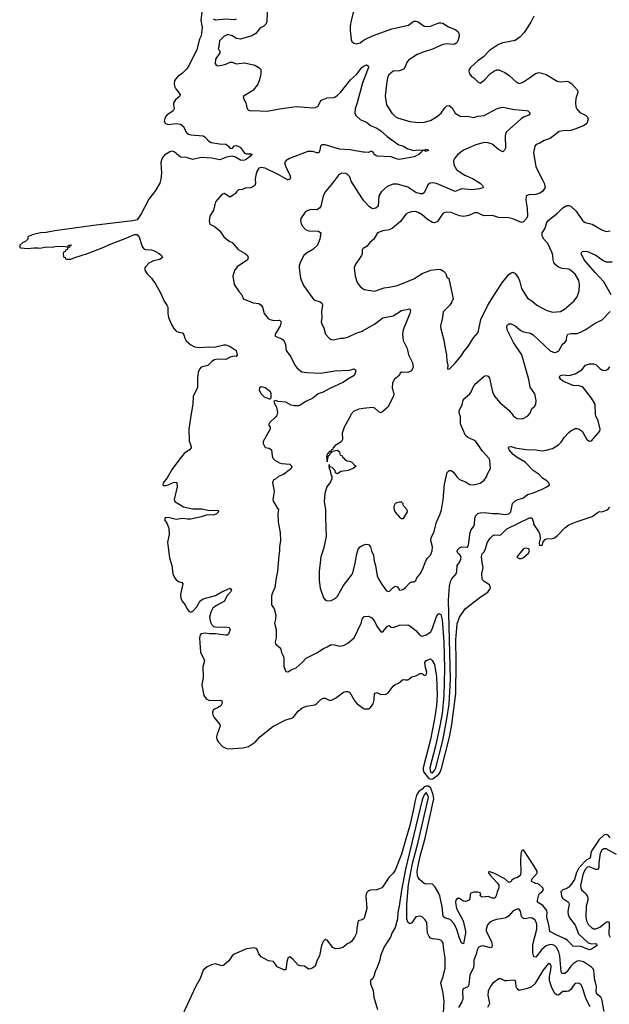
# Model space of a CAD drawing. Header units: inches. Extents: x 1834610 to 2027685, y 642842 to 774116.
# Tile 622 of 632: x 2006674 to 2012381, y 754301 to 763834. Entities that reach past the tile are written whole.
import ezdxf

# ---------------------------------------------------------------- set-up
doc = ezdxf.new("R2010")
doc.units = ezdxf.units.IN
doc.header["$MEASUREMENT"] = 0
for name, color, linetype in [('C0705', 7, 'Continuous'), ('C0706', 7, 'Continuous'), ('C0715', 7, 'Continuous'), ('C0716', 7, 'Continuous')]:
    doc.layers.add(name, color=color, linetype=linetype)

msp = doc.modelspace()

# ---------------------------------------------------------------- linework, layer by layer
at = {"layer": 'C0705', "color": 5}
for points, elevation in [([(2008332.2, 760000), (2008312.4, 759870), (2008314.2, 759754.2), (2008331.6, 759710), (2008334.4, 759690), (2008318.8, 759670), (2008267, 759633.1), (2008212.9, 759570), (2008150, 759481.3), (2008102, 759398), (2008063.7, 759350), (2008060.7, 759330), (2008070, 759323.8), (2008090, 759324.9), (2008110.9, 759329.1), (2008170, 759356.4), (2008193.5, 759353.5), (2008199.5, 759310), (2008168.2, 759190), (2008177.1, 759170), (2008258.5, 759118.5), (2008350, 759098.4), (2008438.5, 759098.5), (2008510, 759082.8), (2008585.2, 759085.2), (2008598, 759078), (2008598, 759070), (2008580.3, 759050), (2008550, 759037.4), (2008490, 759041.5), (2008430, 759019.9), (2008330, 758998), (2008297, 758997), (2008250, 759005.7), (2008190, 758994), (2008110, 759015), (2008082, 759010), (2008076, 758990), (2008098.7, 758958.7), (2008116.2, 758910), (2008120.1, 758850), (2008105.7, 758774.3), (2008106.6, 758750), (2008124.5, 758624.5), (2008145.4, 758550), (2008156.8, 758470), (2008173, 758433), (2008189.6, 758409.6), (2008210, 758395), (2008243.8, 758383.8), (2008253.4, 758373.4), (2008231.6, 758270), (2008234.1, 758234.1), (2008245.6, 758205.6), (2008275.8, 758170), (2008291.6, 758131.6), (2008310, 758108.2), (2008330, 758097.6), (2008350, 758108.8), (2008389.9, 758150.1), (2008410.8, 758190), (2008427.1, 758210), (2008450, 758225.2), (2008570, 758258), (2008630, 758294.5), (2008710, 758330.3), (2008723.1, 758310), (2008714, 758290), (2008681, 758259), (2008656, 758204), (2008578.8, 758161.2), (2008543.7, 758136.3), (2008523.4, 758096.6), (2008511.9, 758050), (2008520.5, 758000.5), (2008534.2, 757974.2), (2008550, 757959.6), (2008590, 757950.9), (2008670, 757955.2), (2008702, 757950), (2008711.9, 757930), (2008694.7, 757885.3), (2008683.9, 757876.1), (2008670, 757874.5), (2008570, 757887.1), (2008510, 757886.6), (2008470, 757895.6), (2008433.7, 757886.3), (2008422, 757878), (2008413.4, 757846.6), (2008422.6, 757710), (2008463.6, 757630), (2008445.5, 757570), (2008449, 757470), (2008436, 757390), (2008456.8, 757290), (2008478.5, 757258.5), (2008510, 757241.8), (2008610, 757244.9), (2008630, 757238), (2008633.6, 757230), (2008631.9, 757210), (2008620.2, 757190), (2008590.3, 757170), (2008560.1, 757159.9), (2008548.1, 757150), (2008541.3, 757130), (2008545, 757105), (2008556.4, 757076.4), (2008611, 757010), (2008614.4, 756994.4), (2008584.8, 756915.2), (2008579.5, 756890), (2008583.5, 756863.5), (2008598.3, 756838.3), (2008638.3, 756798.3), (2008670, 756779.7), (2008694.4, 756774.4), (2008835.5, 756784.5), (2008890, 756797.3), (2008956.8, 756843.2), (2008999.2, 756890), (2009125.4, 756990), (2009250, 757056.1), (2009309.7, 757070.3), (2009322.4, 757077.6), (2009370, 757138), (2009409.2, 757170), (2009450, 757186.4), (2009530, 757201.6), (2009550, 757213), (2009590, 757252.4), (2009610, 757263.8), (2009630, 757263.8), (2009670, 757245.5), (2009693.4, 757246.6), (2009730, 757264), (2009810, 757322.8), (2009830, 757331), (2009850, 757331), (2009870, 757321), (2009917.5, 757237.5), (2009941, 757210), (2010000, 757169.8)], 220), ([(2009160.4, 760000), (2009153.4, 759990), (2009090.7, 759930), (2009084, 759910), (2009098, 759890), (2009098.8, 759870), (2009031.3, 759750), (2009031.3, 759730), (2009050, 759692), (2009090, 759684.7), (2009110.6, 759670.6), (2009116.3, 759610), (2009124, 759590), (2009144, 759570), (2009190, 759544), (2009210, 759538), (2009290.3, 759530.3), (2009307.3, 759510), (2009302, 759490), (2009254.9, 759450), (2009228.3, 759431.7), (2009178.8, 759410), (2009150, 759384), (2009130, 759378), (2009121, 759350), (2009136, 759270), (2009135.3, 759244.7), (2009122.8, 759190), (2009126.4, 759173.6), (2009178.8, 759090), (2009174, 759050), (2009177.3, 758970), (2009196.3, 758870), (2009198.4, 758790), (2009190.4, 758730), (2009190.4, 758690.4), (2009181.6, 758650), (2009170.4, 758490), (2009156.3, 758430), (2009144.5, 758335.5), (2009114.8, 758270), (2009111.2, 758251.1), (2009112, 758170), (2009138.8, 758130), (2009154, 758070), (2009150.7, 758030), (2009141, 757990), (2009155.5, 757930), (2009157.1, 757850), (2009146.7, 757810), (2009150, 757792), (2009198.8, 757750), (2009207.9, 757707.9), (2009222, 757682), (2009230, 757654), (2009231.2, 757571.1), (2009246, 757530), (2009250, 757524.7), (2009270, 757521), (2009300.9, 757539.1), (2009350, 757558.8), (2009409.2, 757610), (2009447.9, 757652.1), (2009550, 757703), (2009613.8, 757746.2), (2009650, 757760.7), (2009690, 757784), (2009722.5, 757782.5), (2009770, 757767.3), (2009810, 757776.3), (2009850, 757796.3), (2009912, 757850), (2009978.7, 757990), (2009990, 758031), (2010000, 758043.3)], 240), ([(2009875.2, 760000), (2009815.5, 759890), (2009796.3, 759830), (2009798, 759770), (2009787.7, 759750), (2009767.3, 759732.7), (2009728, 759710), (2009708, 759690), (2009704, 759676), (2009692, 759670), (2009694, 759666), (2009690, 759666), (2009686.4, 759653.6), (2009670, 759652), (2009664.5, 759635.5), (2009649.1, 759630), (2009644.9, 759604.9), (2009650, 759554), (2009664.7, 759615.3), (2009676, 759624), (2009681.2, 759638.8), (2009698, 759650), (2009702, 759658), (2009750, 759664.7), (2009771.3, 759650), (2009772, 759632), (2009778, 759618), (2009794, 759610), (2009798, 759598), (2009814, 759590), (2009818, 759578), (2009843.6, 759563.6), (2009870, 759561), (2009890, 759550.8), (2009918, 759518), (2009931.3, 759510), (2009902, 759490), (2009852, 759470), (2009781, 759459), (2009750, 759438), (2009730, 759446), (2009728.9, 759468.9), (2009697.2, 759497.2), (2009683.1, 759503.1), (2009670, 759526), (2009666.8, 759513.2), (2009670, 759486), (2009677.5, 759477.5), (2009690, 759421), (2009696.3, 759410), (2009696.3, 759390), (2009681.4, 759358.6), (2009646, 759310), (2009628.8, 759251.2), (2009620.9, 759170), (2009634.9, 759090), (2009633.4, 759010), (2009640.3, 758830), (2009614.6, 758710), (2009587.9, 758632.1), (2009572.4, 758490), (2009574.2, 758405.8), (2009583.7, 758330), (2009616.4, 758236.4), (2009634.9, 758214.9), (2009650, 758207.7), (2009690, 758210.4), (2009726.6, 758230), (2009750, 758253), (2009810, 758355.5), (2009894.6, 758470), (2009922.1, 758570), (2009935.3, 758650), (2009951.1, 758708.9), (2009970, 758730.5), (2009990, 758744), (2010000, 758747.8)], 260), ([(2010000, 755126.7), (2009990, 755119.3), (2009950, 755108), (2009936.9, 755043.1), (2009933, 754990), (2009915.5, 754950), (2009887.3, 754910), (2009870, 754897), (2009850.4, 754889.6), (2009800.7, 754850), (2009770, 754840.4), (2009730, 754838), (2009704.2, 754850), (2009650, 754922), (2009630, 754929.4), (2009611.7, 754908.3), (2009594, 754870), (2009575.8, 754770), (2009552.2, 754727.8), (2009534, 754670), (2009510, 754652.7), (2009490, 754646), (2009470, 754642.7), (2009429.6, 754669.6), (2009390, 754673), (2009370, 754681.1), (2009318.5, 754738.5), (2009290, 754761.6), (2009268.8, 754750), (2009258.3, 754710), (2009250, 754635.3), (2009230, 754636), (2009164.7, 754664.7), (2009130, 754716), (2009081.2, 754721.2), (2009010, 754761.2), (2008989.5, 754789.5), (2008970, 754838), (2008948, 754848), (2008870, 754839.5), (2008750, 754786), (2008730.8, 754770), (2008697.3, 754722.7), (2008650, 754681.2), (2008630, 754675.1), (2008570, 754691.5), (2008530, 754684.7), (2008490, 754664.2), (2008449.3, 754630.7), (2008420.9, 754550), (2008376.5, 754470), (2008254.4, 754205.6)], 220)]:
    msp.add_lwpolyline(points, dxfattribs=dict(at, elevation=elevation))
at = {"layer": 'C0706', "color": 5}
for points, elevation in [([(2010000, 764024.7), (2009996.1, 764023.9), (2009950.3, 763990), (2009932.4, 763967.6), (2009900.2, 763890), (2009878.5, 763810), (2009872.6, 763770), (2009871.5, 763730), (2009882.4, 763642.4), (2009890, 763623), (2009907.7, 763607.7), (2009930, 763601.3), (2009969.7, 763610.3), (2010000, 763632.8)], 260), ([(2008436.5, 763910), (2008426.8, 763826.8), (2008438.7, 763758.7), (2008438.4, 763730), (2008430, 763677.2), (2008415.6, 763644.4), (2008390, 763543.7), (2008310, 763386.4), (2008290, 763355.5), (2008250, 763316), (2008200.6, 763279.4), (2008174.1, 763245.9), (2008167.7, 763212.3), (2008172.6, 763190), (2008185.1, 763165.1), (2008226, 763110), (2008221.6, 763090), (2008183.1, 763056.9), (2008163.1, 763030), (2008161.7, 763010), (2008168.6, 762970), (2008159.3, 762950), (2008097, 762910), (2008082.3, 762890), (2008073.7, 762850), (2008083.8, 762830), (2008110, 762820.3), (2008187.2, 762827.2), (2008230, 762821.6), (2008259.6, 762799.6), (2008286.4, 762746.4), (2008306.8, 762726.8), (2008330, 762717.8), (2008450, 762708.4), (2008470, 762697.1), (2008500.8, 762660.8), (2008526.3, 762646.3), (2008608.2, 762631.8), (2008670.8, 762630), (2008694.8, 762610), (2008710, 762588), (2008734, 762590), (2008750, 762611.3), (2008770, 762616), (2008790, 762610.8), (2008810, 762594.8), (2008850, 762542), (2008870, 762534.9), (2008910, 762536.3), (2008924.7, 762530), (2008914.2, 762525.8), (2008904.9, 762510), (2008870, 762482), (2008850, 762472.3), (2008830.2, 762469.8), (2008810, 762475.1), (2008764.2, 762504.2), (2008730, 762513.3), (2008675.8, 762504.2), (2008610, 762476.8), (2008533.8, 762493.8), (2008430, 762499.6), (2008350, 762480.1), (2008290, 762498), (2008230, 762502.9), (2008170, 762553.4), (2008150, 762559.3), (2008126.4, 762553.6), (2008076.6, 762523.4), (2008058, 762502), (2008045.6, 762474.4), (2008040.5, 762450), (2008048, 762348), (2008040.3, 762290), (2008029.5, 762250), (2007990, 762180.2), (2007923.5, 762096.5), (2007850, 761952.8), (2007810, 761897.6), (2007770, 761886), (2007390, 761840.5), (2007014, 761790), (2006930, 761774.5), (2006874, 761770), (2006794, 761750), (2006754, 761730), (2006754, 761710), (2006730, 761686), (2006703.6, 761676.4), (2006674, 761650), (2006674, 761630), (2006684.7, 761624.7), (2006750, 761618), (2006810, 761626), (2006850, 761626), (2006870, 761621), (2006930, 761634.8), (2006990, 761630.8), (2007030, 761641), (2007118, 761638), (2007130, 761634), (2007142, 761638), (2007146, 761650), (2007174, 761650), (2007158, 761642), (2007152.7, 761627.3), (2007138, 761622), (2007132.7, 761607.3), (2007118, 761602), (2007112.7, 761587.3), (2007098, 761582), (2007094, 761570), (2007098, 761538), (2007112.7, 761532.7), (2007118, 761518), (2007130, 761514), (2007170, 761514), (2007208.4, 761531.6), (2007330, 761571.3), (2007490, 761631), (2007543.2, 761656.8), (2007710, 761721), (2007785.3, 761754.7), (2007810, 761755.6), (2007830, 761728.7), (2007859.5, 761639.5), (2007876.8, 761616.8), (2007890, 761608.5), (2007945.2, 761605.2), (2007970, 761598.2), (2008024.9, 761570), (2008048, 761550), (2008054.9, 761530), (2008030, 761513.6), (2007970, 761499.8), (2007923.9, 761476.1), (2007894.5, 761445.5), (2007886.9, 761430), (2007885.6, 761410), (2007907.3, 761372.7), (2007950.1, 761330.1), (2007992.1, 761270), (2008037, 761190), (2008072.5, 761110), (2008097.9, 761070), (2008106.4, 761050), (2008107.9, 760990), (2008115.3, 760950), (2008142.3, 760882.3), (2008165.4, 760845.4), (2008190, 760819.3), (2008210, 760807.1), (2008250, 760802.4), (2008263.4, 760783.4), (2008271.9, 760750), (2008284.6, 760724.6), (2008330, 760686.2), (2008366.4, 760666.4), (2008410, 760659.8), (2008510, 760665.2), (2008556.8, 760663.2), (2008650, 760686), (2008670, 760687), (2008710.5, 760670), (2008770.6, 760630), (2008780.7, 760590), (2008770, 760574), (2008750, 760576), (2008712.3, 760567.7), (2008670, 760545), (2008590, 760546), (2008560, 760540), (2008535.2, 760524.8), (2008495.8, 760484.2), (2008431.2, 760468.8), (2008414.8, 760450), (2008403.1, 760416.9), (2008394.7, 760365.3), (2008396.3, 760270), (2008364.9, 760215.1), (2008354.8, 760185.2), (2008348.9, 760110), (2008332.2, 760000)], 220), ([(2009070.2, 763909.8), (2009067.2, 763812.8), (2009058, 763790), (2009037.1, 763770), (2009010, 763758), (2008994.5, 763745.5), (2008958.9, 763701.1), (2008920.9, 763679.1), (2008810, 763646.3), (2008773, 763653), (2008730, 763677.6), (2008690, 763689.2), (2008651.3, 763670), (2008606.8, 763630), (2008602, 763570), (2008594, 763550), (2008611.6, 763531.6), (2008611.3, 763511.3), (2008570.7, 763450), (2008566.8, 763410), (2008574.8, 763394.8), (2008590, 763387.7), (2008630, 763393.4), (2008670, 763402), (2008710, 763422), (2008730, 763423), (2008770, 763408), (2008850, 763415.5), (2008950, 763393), (2008990.4, 763370.4), (2009007.3, 763350), (2009008.2, 763310), (2008994, 763250), (2008978.8, 763210), (2008950.8, 763170), (2008930.4, 763149.6), (2008838, 763090), (2008841, 763070), (2008862.8, 763030), (2008876, 762970), (2008890, 762958.8), (2008910, 762950.8), (2008930, 762954), (2009070, 762947), (2009189.7, 762970.3), (2009350, 762992.6), (2009510, 762979.2), (2009537.2, 762982.8), (2009562.2, 762997.8), (2009589.6, 763050), (2009601.1, 763058.9), (2009650, 763076.5), (2009710, 763081.7), (2009730, 763087.6), (2009750, 763102.3), (2009779.7, 763130), (2009877.6, 763250), (2009935.8, 763304.2), (2009987, 763370), (2010000, 763380.4)], 240), ([(2008770, 763837.4), (2008749.1, 763830.9), (2008670, 763839.4), (2008570, 763829.9), (2008550, 763839.3)], 220), ([(2010000, 763238.9), (2009988.9, 763210), (2009942.3, 763030), (2009920.2, 762970), (2009917.3, 762930), (2009927.2, 762907.2), (2009970, 762866), (2010000, 762853.5)], 240), ([(2010000, 762551.3), (2009870, 762572.8), (2009770, 762581.3), (2009630, 762620.9), (2009598.8, 762621.1), (2009584.6, 762610), (2009580.8, 762570), (2009570, 762545.4), (2009550, 762546.2), (2009510, 762559), (2009462.6, 762557.4), (2009287, 762490), (2009252, 762470), (2009237.4, 762450), (2009249.3, 762410), (2009287.8, 762330), (2009294, 762310), (2009290, 762287), (2009270, 762284.7), (2009250, 762292.4), (2009175.8, 762335.8), (2009050, 762396.2), (2009010, 762403.5), (2008990, 762396.9), (2008970, 762363.7), (2008959.3, 762330), (2008953.2, 762290), (2008956.1, 762250), (2008950.2, 762229.8), (2008930, 762214), (2008910, 762206.3), (2008856.9, 762203.1), (2008830, 762188.7), (2008792.7, 762187.3), (2008771.6, 762168.4), (2008762, 762150), (2008710, 762115.3), (2008652.5, 762152.5), (2008630, 762141.2), (2008570.4, 762069.6), (2008550.8, 761990), (2008513, 761930), (2008507.5, 761887.5), (2008515.3, 761855.3), (2008555.6, 761835.6), (2008610, 761790.6), (2008650.8, 761730), (2008701, 761690), (2008730, 761677.1), (2008790.3, 761610.3), (2008856.3, 761570), (2008878, 761550), (2008884.2, 761530), (2008880.5, 761510), (2008780.4, 761439.6), (2008753.2, 761406.8), (2008737.3, 761350), (2008751, 761270), (2008798.5, 761198.5), (2008824.7, 761170), (2008836, 761136), (2008846.4, 761126.4), (2008933.7, 761093.7), (2008990, 761087.3), (2009010, 761070.8), (2009023.8, 761050), (2009039.1, 760990), (2009080.6, 760940.6), (2009098.8, 760930), (2009130, 760922.8), (2009190, 760923.8), (2009205.5, 760910), (2009195.3, 760870), (2009146.4, 760790), (2009147.3, 760770), (2009210, 760743), (2009230, 760727.3), (2009246.7, 760690), (2009254.4, 760630), (2009298, 760570), (2009338.4, 760490), (2009359.9, 760459.9), (2009405.8, 760425.8), (2009450, 760416.5), (2009590, 760412.6), (2009725.1, 760434.9), (2009870, 760441.3), (2009910, 760453.4), (2009923, 760443), (2009926.4, 760430), (2009911, 760389), (2009850, 760353.5), (2009810, 760323.8), (2009670, 760260.3), (2009610, 760226.2), (2009562.4, 760210), (2009510, 760168.2), (2009444.2, 760135.8), (2009390, 760101.3), (2009370, 760095.1), (2009330, 760095.6), (2009303.3, 760103.3), (2009250, 760129.2), (2009176.4, 760136.4), (2009150, 760146), (2009138, 760142), (2009134, 760130), (2009161, 760081), (2009170.8, 760030), (2009167.3, 760010), (2009160.4, 760000)], 240), ([(2010000, 762089.4), (2009985.1, 762110), (2009883.7, 762270), (2009870, 762314), (2009850, 762333.2), (2009830, 762344), (2009790, 762349), (2009761, 762330), (2009701.6, 762250), (2009632.7, 762170), (2009612.7, 762130), (2009590.4, 762030), (2009576.3, 762010), (2009550, 761992), (2009490, 761996.2), (2009450, 761981.2), (2009436, 761970), (2009396.3, 761910), (2009390.7, 761890), (2009397.5, 761857.5), (2009410, 761836), (2009441.3, 761801.3), (2009474, 761790), (2009567.9, 761787.9), (2009590.5, 761770), (2009580.5, 761710), (2009558, 761650), (2009510.6, 761610), (2009450, 761574.7), (2009423.8, 761550), (2009393, 761490), (2009379.3, 761450), (2009379.3, 761430), (2009392.7, 761330), (2009420.7, 761260.7), (2009513.4, 761130), (2009530, 761119.5), (2009581.3, 761101.3), (2009598, 761090), (2009601.7, 761081.7), (2009604.9, 761070), (2009595.3, 761010), (2009597.6, 760950), (2009592.4, 760910), (2009600.7, 760880.7), (2009618.4, 760850), (2009635.5, 760790), (2009670.7, 760750), (2009690, 760737.1), (2009710, 760733), (2009778, 760750), (2009810, 760750.4), (2009850, 760759.5), (2009930, 760800.3), (2009990, 760819.5), (2010000, 760825.1)], 260), ([(2010000, 761617.6), (2009987.7, 761610), (2009990.5, 761570), (2009983.8, 761550), (2009919.9, 761460.1), (2009910.6, 761430), (2009920.7, 761350), (2009941.6, 761290), (2009970, 761250.6), (2010000, 761228)], 280), ([(2010000, 760068.3), (2009956.7, 760063.3), (2009910, 760045.2), (2009880.7, 760010), (2009875.2, 760000)], 260)]:
    msp.add_lwpolyline(points, dxfattribs=dict(at, elevation=elevation))
at = {"layer": 'C0706', "color": 5, "elevation": 240}
msp.add_lwpolyline([(2009010, 760278), (2008994, 760270), (2008992.7, 760247.3), (2009010, 760212), (2009042, 760182), (2009090, 760162), (2009098, 760162), (2009107.3, 760172.7), (2009108.7, 760210), (2009102, 760230), (2009050, 760268.7)], close=True, dxfattribs=at)
at = {"layer": 'C0715', "color": 5}
for points, elevation in [([(2010000, 758747.8), (2010023.3, 758756.7), (2010051.7, 758751.7), (2010070.4, 758730), (2010079.5, 758690), (2010098.7, 758650), (2010105.3, 758590), (2010118.8, 758550), (2010135.8, 758450), (2010150, 758414.8), (2010181.1, 758361.1), (2010223.9, 758303.9), (2010250, 758296.5), (2010290, 758336.5), (2010310, 758350.3), (2010330, 758341.6), (2010350, 758312.2), (2010381.3, 758318.7), (2010410, 758336.4), (2010450, 758380.4), (2010470, 758390.5), (2010490, 758390.8), (2010510, 758404.7), (2010518, 758430), (2010549.6, 758470), (2010573, 758510), (2010605.5, 758594.5), (2010620.7, 758619.3), (2010650, 758650.5), (2010668.3, 758690), (2010668.4, 758730), (2010655.4, 758790), (2010658.3, 758821.7), (2010682.4, 758870), (2010708.3, 758970), (2010745.1, 759050), (2010756.4, 759090), (2010773.9, 759186.1), (2010784.5, 759335.5), (2010810.9, 759449.1), (2010830, 759468.4), (2010850, 759468.5), (2010872.6, 759452.6), (2010906.4, 759406.4), (2010930, 759382.6), (2010990, 759358), (2011030, 759332.2), (2011066, 759330), (2011130, 759347.2), (2011170, 759377.1), (2011193.7, 759406.3), (2011203.3, 759436.7), (2011231.8, 759490), (2011225.6, 759570), (2011215.1, 759590), (2011155.4, 759655.4), (2011090, 759749.6), (2011070, 759763.5), (2011012.3, 759790), (2010990, 759809.6), (2010945.4, 759910), (2010941, 759930), (2010942.4, 759990), (2010938.7, 760000)], 260), ([(2010000, 758043.3), (2010010, 758055.5), (2010050, 758059.5), (2010083.6, 758043.6), (2010108.8, 758010), (2010130, 757961.6), (2010170, 757906.4), (2010190, 757905.7), (2010230, 757959.3), (2010250, 757968), (2010270, 757952.4), (2010290, 757948.4), (2010350, 757970.3), (2010430, 757976), (2010450, 757966), (2010510, 757919.6), (2010550, 757871.8), (2010570, 757866), (2010610, 757879.7), (2010650, 757905.4), (2010666.3, 757933.6), (2010710, 758056.3), (2010730, 758084.9), (2010750, 758074.8), (2010764.7, 758024.7), (2010781, 757810), (2010784.6, 757550), (2010780.9, 757290), (2010762.4, 757117.6), (2010741.6, 756998.4), (2010699.8, 756800.2), (2010645.7, 756590), (2010649.4, 756550), (2010663.1, 756543.1), (2010670, 756541.5), (2010690, 756565.5), (2010701.1, 756590), (2010770, 756854.4), (2010810, 757065.5), (2010830, 757207.3), (2010842.8, 757450), (2010824.8, 758215.2), (2010835.2, 758350), (2010844.9, 758395.1), (2010858.2, 758421.8), (2010898.3, 758470), (2010906.9, 758490), (2010907.3, 758550), (2010934.6, 758585.4), (2010944.4, 758610), (2010946.6, 758630), (2010933.5, 758653.5), (2010916, 758670), (2010909.5, 758689.5), (2010915.9, 758704.1), (2010930, 758719.1), (2010950, 758730.5), (2011010, 758726.8), (2011017.7, 758750), (2011033.5, 758870), (2011044.1, 758895.9), (2011069, 758930), (2011077.8, 758950), (2011079.4, 759000.6), (2011086.3, 759030), (2011108.2, 759051.8), (2011130, 759058.7), (2011170, 759061.3), (2011250, 759052.2), (2011307.6, 759052.4), (2011370, 759043.1), (2011409, 759050), (2011427.3, 759070), (2011444.2, 759150), (2011466.1, 759173.9), (2011490, 759186.7), (2011550, 759204.9), (2011590, 759236.3), (2011639.3, 759250), (2011731.8, 759290), (2011776.2, 759310), (2011802.7, 759330), (2011796, 759350), (2011777.2, 759370), (2011736.3, 759396.3), (2011702.9, 759430), (2011642.9, 759470), (2011567.8, 759550), (2011490, 759593.5), (2011450, 759622.6), (2011412.3, 759670), (2011406, 759690), (2011410, 759698), (2011430, 759700.5), (2011468.8, 759688.8), (2011573.7, 759673.7), (2011670, 759668.9), (2011730, 759661.1), (2011770, 759665.3), (2011830, 759682), (2011890, 759718), (2011914.9, 759745.1), (2011943.7, 759790), (2011990, 759837.3), (2012010, 759854.8), (2012050, 759874.8), (2012070, 759877.3), (2012090, 759870.7), (2012118, 759850), (2012163, 759770), (2012190, 759752.7), (2012210, 759757.1), (2012291, 759849), (2012292.6, 759870), (2012272.4, 759950), (2012252.1, 760000)], 240), ([(2011450.6, 760000), (2011490, 759972.4), (2011530, 759970.4), (2011546.2, 759973.8), (2011590, 759996.3), (2011593.3, 760000)], 260), ([(2010000, 757169.8), (2010010, 757163), (2010050, 757162.4), (2010070, 757174.4), (2010094.3, 757210), (2010106, 757250), (2010110, 757311.3), (2010130, 757318.8), (2010170, 757302), (2010217.2, 757302.8), (2010242, 757318), (2010290, 757382), (2010310, 757397.3), (2010342, 757410), (2010378, 757442), (2010390, 757446), (2010410, 757441), (2010430, 757442.8), (2010470, 757470.8), (2010510, 757481), (2010550, 757504.7), (2010570, 757504.7), (2010590, 757486), (2010610, 757492), (2010615.5, 757515.5), (2010600.9, 757560.9), (2010597.2, 757610), (2010609, 757630), (2010650, 757646.8), (2010666.8, 757630), (2010690, 757592), (2010708.7, 757470), (2010714.3, 757294.3), (2010710, 757195.3), (2010690, 757064.5), (2010650, 756863.6), (2010578.1, 756590), (2010578, 756570), (2010585.5, 756550), (2010630, 756491.3), (2010650, 756481.7), (2010674.6, 756485.4), (2010730.2, 756529.8), (2010744.1, 756550), (2010757.3, 756582.7), (2010833.8, 756886.2), (2010856.8, 757010), (2010896, 757310), (2010899.4, 757610), (2010894.3, 757830), (2010910, 757984.7), (2010932, 758050), (2010986, 758130), (2011130, 758244), (2011204, 758290), (2011232.7, 758330), (2011229, 758350), (2011221.2, 758361.2), (2011170, 758395.1), (2011155.1, 758410), (2011150, 758422), (2011147.4, 758470), (2011160.7, 758530), (2011150, 758578), (2011144.8, 758635.2), (2011150, 758662), (2011170, 758682), (2011184, 758710), (2011199.3, 758770), (2011226.9, 758813.1), (2011250, 758838), (2011270, 758846.4), (2011310, 758841.6), (2011330, 758844.9), (2011390, 758903), (2011610, 759011), (2011630, 759011), (2011646, 758970), (2011646, 758950), (2011697.2, 758877.2), (2011708.4, 758850), (2011710.8, 758809.2), (2011704, 758770), (2011707.1, 758747.1), (2011710, 758742), (2011730, 758746.8), (2011742, 758778), (2011759.5, 758800.5), (2011773.3, 758806.7), (2011830, 758811.3), (2011850, 758817.3), (2011878.8, 758841.2), (2011950, 758915.5), (2011990, 758942), (2012070, 758977), (2012214.8, 759025.2), (2012274.2, 759065.8), (2012290, 759070.7), (2012310, 759068.2), (2012363.7, 759090), (2012384.9, 759115.1)], 220), ([(2012390, 755911.3), (2012370, 755939.1), (2012350, 755944.2), (2012330, 755937.7), (2012283, 755897), (2012218.5, 755801.5), (2012203.3, 755770), (2012200.1, 755730), (2012190, 755711.7), (2012161.7, 755698.3), (2012140, 755680), (2012083.2, 755616.7), (2012062.4, 755577.6), (2012042.9, 755510), (2012019.6, 755470), (2011990, 755435.8), (2011970, 755421.9), (2011931.5, 755408.5), (2011912.6, 755390), (2011917.8, 755350), (2011927.6, 755330), (2011985.3, 755290), (2011990, 755282), (2011994.4, 755270), (2011981.5, 755198.5), (2011982.9, 755170), (2011997, 755137), (2012050, 755067.4), (2012084.5, 754984.5), (2012177.6, 754897.6), (2012212.7, 754887.3), (2012252, 754890), (2012259.8, 754879.8), (2012264.7, 754870), (2012210, 754834), (2012190.5, 754829.5), (2012170, 754833.6), (2012110, 754859.8), (2012030, 754864), (2011978.3, 754918.3), (2011955.4, 754935.4), (2011873, 754970), (2011806.6, 755006.6), (2011796.5, 755070), (2011778.8, 755130), (2011776.1, 755150), (2011780.3, 755190), (2011776.3, 755210), (2011739.3, 755259.3), (2011686.2, 755290), (2011685.9, 755310), (2011698.2, 755361.8), (2011705.8, 755374.2), (2011729.3, 755390), (2011746, 755410), (2011737.2, 755430), (2011701.4, 755461.4), (2011690, 755467.8), (2011668.7, 755470), (2011627.6, 755490), (2011630, 755511.3), (2011684, 755570), (2011682, 755590), (2011648.8, 755648.9), (2011550, 755798), (2011530, 755786), (2011525.8, 755754.2), (2011520.4, 755690), (2011525.5, 755585.5), (2011522, 755550), (2011492.7, 755530), (2011461.2, 755518.8), (2011437.8, 755502.2), (2011430, 755489.5), (2011410, 755480.7), (2011370, 755515.6), (2011264, 755570), (2011214, 755586), (2011211, 755570), (2011222.4, 755562.4), (2011228.4, 755550), (2011297, 755476.9), (2011313, 755453), (2011313.5, 755430), (2011295.7, 755390), (2011285.2, 755350), (2011271.8, 755328.2), (2011250, 755327.8), (2011210, 755345.7), (2011150, 755338.5), (2011131.6, 755350), (2011138, 755370), (2011130, 755379.3), (2011110, 755385.6), (2011070, 755385.4), (2011042.3, 755377.7), (2011035.1, 755364.9), (2011030, 755323.7), (2011021.3, 755310), (2011010, 755303.1), (2010990, 755296), (2010970, 755300.5), (2010930, 755326.6), (2010910, 755324.7), (2010895.3, 755310), (2010892.8, 755287.2), (2010903.2, 755230), (2010966.7, 755110), (2010988.4, 755010), (2010990.3, 754990), (2010970, 754888), (2010950, 754897.2), (2010930, 754942.7), (2010904.3, 755024.3), (2010878.8, 755078.8), (2010841.4, 755121.4), (2010790, 755136.8), (2010771.6, 755151.6), (2010763.5, 755243.5), (2010740.8, 755350), (2010732.4, 755372.4), (2010695.2, 755435.2), (2010670, 755464.2), (2010650, 755468.3), (2010610, 755463.5), (2010587.8, 755470), (2010542.7, 755510), (2010530, 755528), (2010525.4, 755545.4), (2010522.2, 755590), (2010530, 755641.1), (2010550, 755734.7), (2010598.7, 755910), (2010682, 756290), (2010677.5, 756330), (2010652.7, 756392.7), (2010632.3, 756412.3), (2010610, 756414.4), (2010590, 756405.6), (2010570, 756383), (2010539, 756361), (2010515.6, 756324.4), (2010498.4, 756261.6), (2010490, 756207), (2010450, 756033), (2010410, 755889.6), (2010370, 755756), (2010310, 755599.3), (2010290, 755569.4), (2010248.2, 755530), (2010193.5, 755446.5), (2010178, 755430), (2010130, 755409.6), (2010070, 755407.6), (2010050, 755399.6), (2010030, 755379.3), (2010024.2, 755350), (2010035.3, 755230), (2010010, 755134), (2010000, 755126.7)], 220), ([(2010766.7, 754030), (2010782.3, 754330), (2010772.2, 754410), (2010751.6, 754510), (2010772.1, 754570), (2010791.4, 754651.4), (2010791.9, 754750), (2010778.5, 754830), (2010774.1, 754894.1), (2010765.1, 754910), (2010750, 754921.3), (2010728.6, 754928.6), (2010670, 754934), (2010650, 754942), (2010636.1, 754956.1), (2010622, 754990), (2010614, 755094), (2010600.5, 755120.5), (2010570, 755147), (2010550, 755155.1), (2010510, 755149.4), (2010470, 755089.6), (2010450, 755078.7), (2010430, 755095.1), (2010422, 755130), (2010420.5, 755270), (2010438.6, 755461.4), (2010475.9, 755664.1), (2010530, 755872.2), (2010629.3, 756290), (2010630, 756311.3), (2010610, 756351.9), (2010589.7, 756330), (2010570, 756281.6), (2010410, 755609.6), (2010370, 755405.1), (2010348.1, 755250), (2010335, 755190), (2010330.8, 755129.2), (2010310, 755044), (2010277.1, 754990), (2010263.8, 754950), (2010230, 754903.7), (2010203.4, 754856.6), (2010165.7, 754770), (2010159.5, 754730), (2010130.2, 754649.8), (2010118.4, 754630), (2010100.5, 754570), (2010090, 754549.2), (2010068.7, 754530), (2010070, 754498), (2010094.9, 754434.9), (2010101.5, 754370), (2010139.1, 754250)], 240), ([(2012450, 755750.5), (2012350, 755807.2), (2012330, 755806.8), (2012310, 755791.9), (2012294.4, 755765.6), (2012280.4, 755670), (2012281.3, 755630), (2012272.9, 755607.1), (2012250, 755607.3), (2012190, 755632.1), (2012170, 755629.8), (2012150, 755611), (2012129, 755569.1), (2012104.1, 755450), (2012104.3, 755430), (2012111.4, 755410), (2012158, 755370), (2012174.8, 755334.8), (2012173.9, 755310), (2012159, 755250), (2012154.3, 755150), (2012159.7, 755110), (2012180.3, 755070), (2012210, 755043.6), (2012230, 755033.4), (2012250, 755031.1), (2012290, 755047.8), (2012350, 755095), (2012370, 755102.6), (2012380.3, 755090), (2012381.1, 755081.1), (2012377.2, 754977.2), (2012390.2, 754950)], 240), ([(2012332.3, 754230), (2012308.7, 754350), (2012298.9, 754370), (2012271.7, 754391.7), (2012257.7, 754410), (2012254, 754430), (2012257.7, 754470), (2012255, 754490), (2012241.8, 754530), (2012230.5, 754630), (2012224.1, 754644.1), (2012210, 754659.8), (2012130, 754712.2), (2012090, 754721.8), (2012070, 754719.1), (2012030, 754693.9), (2012008.3, 754671.7), (2011970, 754616.8), (2011950, 754599.1), (2011930, 754598.4), (2011922.5, 754602.5), (2011915, 754615), (2011902.3, 754770), (2011894.1, 754810), (2011870, 754850.8), (2011850, 754869), (2011830, 754877.9), (2011810, 754880.5), (2011770, 754866.2), (2011723.5, 754830), (2011670, 754758.9), (2011650, 754759.6), (2011639.7, 754799.7), (2011640.5, 754879.5), (2011678.5, 755030), (2011680.4, 755070), (2011676, 755090), (2011659.8, 755119.8), (2011636, 755135.9), (2011610, 755139.3), (2011570, 755128.8), (2011550, 755131.1), (2011532.4, 755150), (2011521.6, 755201.6), (2011510, 755221.2), (2011490, 755222.7), (2011450, 755205.1), (2011404.1, 755155.9), (2011380.4, 755139.6), (2011350, 755130.6), (2011290, 755122.2), (2011250, 755109.7), (2011224.5, 755095.5), (2011203.7, 755070), (2011188.9, 755030), (2011190.2, 755010), (2011242.6, 754910), (2011248.9, 754871.1), (2011244.9, 754855.1), (2011230, 754846.9), (2011170, 754864.8), (2011150, 754866.2), (2011122.3, 754857.7), (2011111.3, 754848.7), (2011104.6, 754835.4), (2011093.2, 754786.8), (2011069.3, 754730), (2011071, 754690), (2011065.8, 754654.2), (2011032.2, 754587.8), (2011023.2, 754490), (2011010.9, 754469.1), (2010967.3, 754450), (2010961.2, 754430), (2010962.6, 754350), (2010955, 754325), (2010922.2, 754270)], 240), ([(2012195.7, 754275.7), (2012156.5, 754350), (2012119.3, 754470), (2012109.8, 754489.8), (2012090, 754502.7), (2012070, 754506.4), (2012050, 754501.7), (2012030, 754478.7), (2012012, 754448), (2011990.1, 754429.9), (2011970, 754424.2), (2011930, 754426), (2011890, 754388.9), (2011870, 754391.8), (2011851.8, 754410), (2011820.4, 754470), (2011803.2, 754530), (2011801.2, 754570), (2011816.3, 754636.3), (2011817.6, 754670), (2011810, 754691.6), (2011790, 754693), (2011738.2, 754630), (2011659.7, 754500.3), (2011629.4, 754470.6), (2011590, 754455.3), (2011510, 754435.4), (2011488, 754450), (2011480.5, 754470), (2011476.6, 754516.6), (2011470, 754532.3), (2011450, 754535.6), (2011390, 754528), (2011370, 754529.7), (2011330, 754547), (2011310.7, 754549.3), (2011250, 754501.6), (2011228.9, 754470), (2011210, 754429), (2011205.8, 754390), (2011220.3, 754310), (2011201.7, 754270)], 260)]:
    msp.add_lwpolyline(points, dxfattribs=dict(at, elevation=elevation))
for points, elevation in [([(2010350, 759164), (2010323.5, 759156.5), (2010310, 759148.7), (2010298.8, 759130), (2010294.8, 759110), (2010297.3, 759090), (2010310, 759066), (2010350, 759018.8), (2010370, 759004.7), (2010390, 759006), (2010429.2, 759070), (2010424, 759090), (2010390, 759128.7), (2010385.2, 759145.2), (2010370, 759162)], 280), ([(2011570, 758716.9), (2011550, 758709.6), (2011497.6, 758650), (2011487.3, 758630), (2011510, 758616.4), (2011530, 758618.7), (2011550, 758628.5), (2011598.4, 758670), (2011609.4, 758690), (2011601.2, 758710)], 220)]:
    msp.add_lwpolyline(points, close=True, dxfattribs=dict(at, elevation=elevation))
at = {"layer": 'C0716', "color": 5}
for points, elevation in [([(2011650, 763869.2), (2011621.1, 763810), (2011556.5, 763710), (2011515, 763665), (2011470, 763633.5), (2011350, 763608.6), (2011310, 763594), (2011223.2, 763536.8), (2011165.2, 763474.8), (2011110, 763434.7), (2011038, 763370), (2011025.5, 763350), (2011023.1, 763336.9), (2011028.8, 763308.8), (2011050, 763280.5), (2011070.3, 763270.3), (2011110, 763233), (2011130, 763220.5), (2011170, 763246.7), (2011230, 763313), (2011270, 763339.1), (2011292, 763348), (2011312.7, 763347.3), (2011370, 763321.1), (2011413.4, 763293.4), (2011481.6, 763230), (2011510, 763217), (2011530, 763221.1), (2011550, 763231.7), (2011610, 763270.3), (2011665.9, 763314.1), (2011703.4, 763323.4), (2011770, 763302), (2011877.8, 763237.8), (2011910, 763233.6), (2011970, 763238), (2011990, 763233.1), (2012015.2, 763215.2), (2012072.2, 763150), (2012075.3, 763130), (2012057.6, 763070), (2012052.8, 763030), (2012057.8, 762990), (2012066.2, 762970), (2012095.9, 762935.9), (2012150.1, 762910.1), (2012160.7, 762900.7), (2012170.4, 762890), (2012175.3, 762870), (2012163.7, 762830), (2012132.9, 762807.2), (2012047.6, 762772.4), (2012010, 762762.4), (2011930, 762757.7), (2011897.1, 762750), (2011810, 762684.4), (2011750, 762664), (2011710, 762639.1), (2011674.6, 762625.4), (2011659.3, 762610), (2011648.9, 762548.9), (2011670.4, 762410.4), (2011738, 762278), (2011750.3, 762250), (2011759.3, 762210), (2011734.9, 762170), (2011710, 762154.3), (2011670, 762141.3), (2011603.4, 762136.6), (2011587.3, 762132.7), (2011576, 762124), (2011573.2, 762086.8), (2011587.2, 762010), (2011590.4, 761930.4), (2011580.4, 761910), (2011550, 761877.6), (2011530, 761869.7), (2011446.3, 761906.3), (2011410, 761916.4), (2011310, 761919.7), (2011250, 761938.3), (2011170, 761935.1), (2011144.4, 761944.4), (2011110, 761965.1), (2011077.3, 761962.7), (2011022, 761938), (2010970, 761929.8), (2010930, 761936.2), (2010850, 761967.2), (2010810, 761971.3), (2010790, 761967.3), (2010770, 761956), (2010719, 761881), (2010690, 761866.6), (2010670, 761871), (2010620, 761900), (2010570, 761945.7), (2010530, 761966.9), (2010504.2, 761975.8), (2010465.3, 761974.7), (2010434.8, 761965.2), (2010410.2, 761949.8), (2010361.5, 761878.5), (2010283.4, 761816.6), (2010250, 761800.6), (2010190.1, 761789.9), (2010138, 761770), (2010100.5, 761710), (2010064.2, 761675.8), (2010038.7, 761641.3), (2010000, 761617.6)], 280), ([(2010000, 763632.8), (2010010, 763640.3), (2010090, 763679), (2010275.2, 763744.8), (2010437.8, 763782.2), (2010490, 763818.9), (2010510, 763819.5), (2010530, 763812.8), (2010590, 763771.6), (2010610, 763766.9), (2010650, 763771.6), (2010730, 763802.8), (2010750, 763804.9), (2010770, 763800.9), (2010825.8, 763765.8), (2010896.2, 763736.2), (2010916.8, 763716.8), (2010927.8, 763690), (2010927.9, 763670), (2010916.5, 763630), (2010904.2, 763610), (2010890, 763599.2), (2010870, 763593.3), (2010810, 763601.2), (2010770, 763592.4), (2010671.4, 763548.6), (2010590, 763524.2), (2010523, 763497), (2010438.6, 763441.4), (2010422.2, 763417.8), (2010403.6, 763370), (2010390, 763354.3), (2010350, 763339.3), (2010290, 763334.7), (2010244.8, 763295.2), (2010233.1, 763270), (2010223.6, 763210), (2010213, 763093), (2010216.9, 763050), (2010225.3, 763010), (2010236, 762990), (2010277, 762930), (2010310, 762896.5), (2010330, 762884.4), (2010450, 762849.1), (2010530, 762838.9), (2010590, 762840.3), (2010650, 762858.9), (2010710, 762892.2), (2010752.8, 762930), (2010790, 762981.3), (2010810, 762998.7), (2010830, 763002.4), (2010859.4, 762979.4), (2010890, 762928.7), (2010930, 762903.7), (2010950, 762896.4), (2011010, 762899.5), (2011070, 762887.6), (2011110, 762899), (2011170, 762905.3), (2011290, 762970.4), (2011318.3, 762981.7), (2011350, 762986.4), (2011464.8, 762964.8), (2011575.1, 762955.1), (2011591.3, 762950), (2011614.8, 762930), (2011601, 762910), (2011551.2, 762888.9), (2011526.7, 762873.3), (2011390.2, 762749.8), (2011376.4, 762730), (2011374, 762710), (2011376.4, 762590), (2011368.4, 762571.6), (2011350, 762553.2), (2011310, 762575.6), (2011247.3, 762627.3), (2011210, 762642), (2011170, 762644.4), (2011090, 762621.9), (2010970, 762570.6), (2010914.7, 762530), (2010881.5, 762490), (2010873.8, 762470), (2010876.5, 762430), (2010903.6, 762383.6), (2010918, 762370), (2010982.6, 762330), (2011056.2, 762296.2), (2011130.4, 762250), (2011153.4, 762230), (2011162.8, 762210), (2011155.6, 762204.4), (2011124.8, 762195.2), (2011050, 762185), (2010950, 762196.8), (2010890, 762171.1), (2010710, 762248.6), (2010670, 762254.7), (2010646.8, 762250), (2010624.3, 762235.7), (2010590, 762157), (2010572.7, 762147.3), (2010553, 762147), (2010510, 762160.8), (2010430, 762211.8), (2010330, 762240.4), (2010290, 762241.1), (2010230, 762218.9), (2010177.6, 762170), (2010151.4, 762128.5), (2010143.8, 762030), (2010122.8, 762010), (2010090, 762002.9), (2010061.5, 762021.5), (2010010, 762075.6), (2010000, 762089.4)], 260), ([(2010000, 763380.4), (2010010, 763388.4), (2010030, 763397.6), (2010046.7, 763386.7), (2010050.2, 763370), (2010000, 763238.9)], 240), ([(2010000, 762853.5), (2010030, 762840.9), (2010070, 762810.3), (2010130, 762783.9), (2010170, 762756.9), (2010230, 762702.3), (2010343.1, 762623.1), (2010390, 762607.8), (2010430, 762582.4), (2010490, 762567.3), (2010533.4, 762573.4), (2010589.1, 762570.9), (2010610, 762581), (2010631, 762570), (2010610, 762559), (2010590, 762566), (2010570, 762566), (2010562, 762550), (2010538, 762530), (2010492.8, 762507.2), (2010350, 762480.5), (2010330, 762483.5), (2010270, 762506.4), (2010130, 762512.3), (2010105.2, 762530), (2010103.1, 762543.1), (2010090, 762558), (2010070, 762558), (2010050.5, 762549.5), (2010008, 762550), (2010000, 762551.3)], 240), ([(2010000, 761228), (2010010, 761220.5), (2010110, 761204.9), (2010201.8, 761238.2), (2010250, 761243.7), (2010330, 761261.7), (2010490, 761324.2), (2010570, 761377.5), (2010655.3, 761410), (2010730, 761418), (2010750, 761415.3), (2010778, 761398), (2010797.6, 761377.6), (2010810, 761340.7), (2010827.9, 761327.9), (2010870.8, 761130), (2010858.5, 761101.5), (2010837.3, 761070), (2010774.7, 761005.3), (2010767.4, 760950), (2010746.4, 760870), (2010750, 760842), (2010780.5, 760730), (2010788.5, 760668.5), (2010806, 760590), (2010808, 760530), (2010818.8, 760490), (2010814, 760454), (2010830, 760451.3), (2010890, 760507.3), (2010950, 760584), (2010975.3, 760624.7), (2011012.7, 760667.3), (2011067.6, 760752.4), (2011113.2, 760806.8), (2011137.6, 760930), (2011206.9, 761070), (2011275.8, 761184.2), (2011350, 761294.4), (2011410, 761368), (2011430, 761383.8), (2011450, 761388.2), (2011470, 761377.1), (2011503.6, 761330), (2011516.7, 761296.7), (2011532.8, 761230), (2011590, 761139.1), (2011631.5, 761111.5), (2011680.7, 761070), (2011770, 761021.7), (2011830, 761001.3), (2011910, 761007.7), (2011949.2, 761030), (2012039.3, 761110), (2012069.4, 761150), (2012089.5, 761210), (2012092.8, 761270), (2012085.1, 761310), (2012049.6, 761370), (2012010, 761404.7), (2011990, 761417.4), (2011925.8, 761425.8), (2011890, 761437.7), (2011860.6, 761460.6), (2011844.6, 761484.6), (2011836.8, 761510), (2011833.5, 761553.5), (2011823.9, 761583.9), (2011786.3, 761666.3), (2011746.6, 761710), (2011734.3, 761730), (2011730, 761748.7), (2011733, 761770), (2011756.9, 761810), (2011775.1, 761870), (2011790, 761890.4), (2011880.8, 761959.2), (2011930, 762012.7), (2011970, 762034), (2011990, 762036.4), (2012010, 762028.2), (2012061.4, 761981.4), (2012120.3, 761890), (2012148.7, 761868.7), (2012215.4, 761855.4), (2012310, 761798), (2012350, 761782.4), (2012390, 761790.4)], 280), ([(2012400.7, 761170), (2012330, 761295.8), (2012245.6, 761385.6), (2012139.2, 761510), (2012109, 761570), (2012118, 761590), (2012130, 761594), (2012170, 761588.5), (2012250, 761555), (2012321.5, 761501.5), (2012350, 761489.3), (2012410, 761488.4)], 260), ([(2010000, 760825.1), (2010110, 760886.7), (2010190, 760946.3), (2010290, 760968.1), (2010370, 761016.9), (2010450, 761033.4), (2010456.1, 761016.1), (2010450.3, 760990), (2010386.7, 760830), (2010378.7, 760790), (2010387.2, 760727.2), (2010424.4, 760650), (2010437, 760590), (2010474.9, 760510), (2010481.6, 760470), (2010466.9, 760433.1), (2010430, 760416.9), (2010370, 760420.9), (2010357.3, 760410), (2010347.3, 760390), (2010299.1, 760350), (2010284.2, 760315.8), (2010280.3, 760270), (2010294.9, 760210), (2010293.1, 760190), (2010236.2, 760083.8), (2010190, 760039.3), (2010170, 760027.3), (2010150, 760038), (2010112.5, 760072.5), (2010090, 760078.7), (2010000, 760068.3)], 260), ([(2011593.3, 760000), (2011615.2, 760024.8), (2011631.4, 760068.5), (2011656, 760090), (2011669.6, 760110.4), (2011673.6, 760146.4), (2011661.2, 760210), (2011615.9, 760275.9), (2011604, 760350), (2011534.2, 760590), (2011453.2, 760710), (2011394, 760830), (2011390, 760870.8), (2011409.7, 760890.3), (2011430, 760890.3), (2011470, 760870.3), (2011525.4, 760825.5), (2011550, 760811.6), (2011619.3, 760799.3), (2011643.2, 760783.2), (2011810, 760629.1), (2011847.5, 760612.5), (2011866.6, 760613.4), (2011891.7, 760628.3), (2011928.9, 760691.1), (2011951.3, 760708.8), (2011967.1, 760730), (2011969.8, 760770), (2011981.3, 760790), (2012010, 760796.6), (2012070, 760795.8), (2012110, 760810.2), (2012149.1, 760830.9), (2012244.7, 760895.3), (2012311.5, 760928.5), (2012390, 761008.2)], 260), ([(2012252.1, 760000), (2012248, 760010), (2012243.5, 760110), (2012209.6, 760170), (2012130, 760269.6), (2012118.5, 760278.5), (2012090, 760288.6), (2012030, 760292.9), (2011939.3, 760330), (2011912, 760350), (2011898, 760370), (2011905.2, 760390), (2011930, 760394), (2011990, 760390.3), (2012050, 760406), (2012115.7, 760444.3), (2012152.2, 760487.8), (2012190, 760501.5), (2012230, 760503.1), (2012250, 760495.3), (2012290, 760456.4), (2012310, 760443.1), (2012330, 760438.4), (2012350, 760441.1), (2012369.7, 760450.3), (2012387.2, 760472.8)], 240), ([(2010938.7, 760000), (2010927.6, 760030), (2010927.6, 760050), (2010955.6, 760104.4), (2010967.6, 760150), (2010983.6, 760170), (2011030, 760210.4), (2011043.5, 760230), (2011070, 760288), (2011087.8, 760310), (2011170, 760381.3), (2011190, 760388.2), (2011210, 760384), (2011222.9, 760362.9), (2011251.2, 760231.2), (2011270.3, 760190), (2011325.1, 760125.1), (2011410, 760052.2), (2011450, 760000.4), (2011450.6, 760000)], 260)]:
    msp.add_lwpolyline(points, dxfattribs=dict(at, elevation=elevation))

doc.saveas('drawing.dxf')
